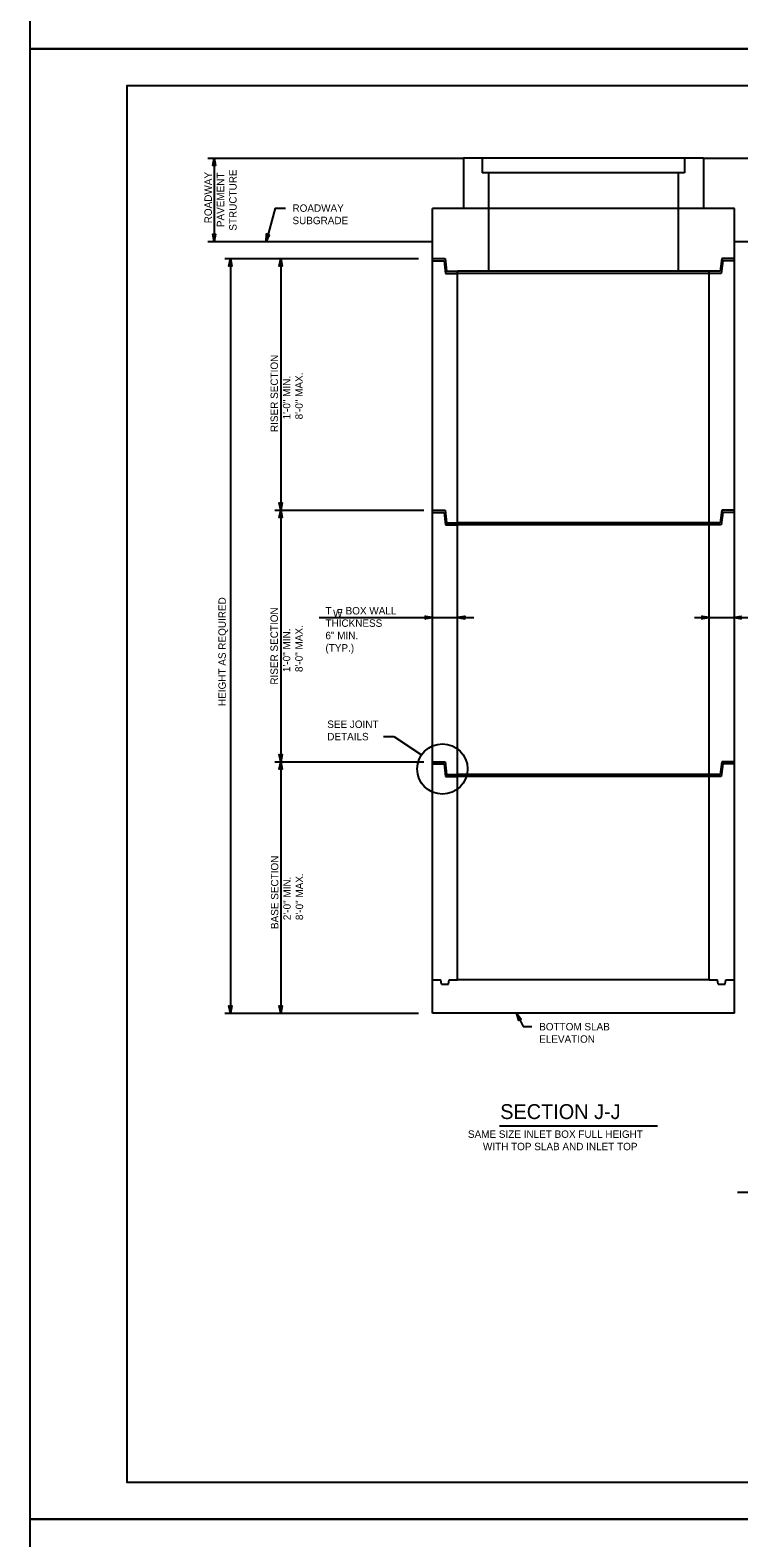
# Model space of a CAD drawing. Extents: x -6420 to 49575, y -4552 to 11624.
# Drawn here: x -6420 to -5481, y 1855 to 3853 of the extents above; entities that cross this region are included whole.
import ezdxf

# ---------------------------------------------------------------- set-up
doc = ezdxf.new("R2010")
doc.units = 0
doc.layers.add('1', color=7, linetype='Continuous')
doc.layers.add('PLT-BNDY', color=7, linetype='Continuous')

msp = doc.modelspace()

# ---------------------------------------------------------------- linework, layer by layer
at = {"layer": '1'}
for p, q in [((-6185.1, 3683.7), (-5846.3, 3683.7)), ((-6176.4, 3683.7), (-6176.4, 3573.2)), ((-5528.3, 3683.7), (-5846.3, 3683.7)), ((-5846.3, 3683.7), (-5846.3, 3617)), ((-5821.3, 3683.7), (-5821.3, 3664.2)), ((-5553.3, 3683.7), (-5553.3, 3664.2)), ((-5528.3, 3683.7), (-5187.1, 3683.7)), ((-5528.3, 3683.7), (-5528.3, 3617)), ((-5553.3, 3664.2), (-5821.3, 3664.2)), ((-5813, 3664.2), (-5813, 3533.7)), ((-5561.6, 3664.2), (-5561.6, 3533.7)), ((-6095.6, 3617.5), (-6107.8, 3573.2)), ((-6095.6, 3617.5), (-6081.9, 3617.5)), ((-5887.3, 3217), (-5887.3, 3617)), ((-5487.3, 3617), (-5887.3, 3617)), ((-5487.3, 3217), (-5487.3, 3617)), ((-6185.1, 3573.2), (-5887.3, 3573.2)), ((-5487.3, 3573.2), (-5352.4, 3573.2)), ((-6162.2, 3550.4), (-5905.8, 3550.4)), ((-6155.1, 3550.4), (-6155.1, 2550.4)), ((-6088.4, 3550.4), (-6088.4, 3217)), ((-5887.3, 3550.4), (-5870.6, 3550.4)), ((-5887.3, 3547.6), (-5872, 3547.6)), ((-5872, 3547.6), (-5869.9, 3530.9)), ((-5870.6, 3550.4), (-5868.6, 3533.7)), ((-5504, 3550.4), (-5506, 3533.7)), ((-5502.6, 3547.6), (-5504.7, 3530.9)), ((-5487.3, 3550.4), (-5504, 3550.4)), ((-5487.3, 3547.6), (-5502.6, 3547.6)), ((-5869.9, 3530.9), (-5854, 3530.9)), ((-5868.6, 3533.7), (-5854, 3533.7)), ((-5854, 3217), (-5854, 3533.7)), ((-5520.6, 3533.7), (-5854, 3533.7)), ((-5520.6, 3530.9), (-5854, 3530.9)), ((-5520.6, 3217), (-5520.6, 3533.7)), ((-5506, 3533.7), (-5520.6, 3533.7)), ((-5504.7, 3530.9), (-5520.6, 3530.9)), ((-6096.2, 3217), (-5898.8, 3217)), ((-6088.4, 3217), (-6088.4, 2883.7)), ((-5887.3, 2883.7), (-5887.3, 3217)), ((-5887.3, 3217), (-5870.6, 3217)), ((-5870.6, 3217), (-5868.6, 3200.4)), ((-5854, 2883.7), (-5854, 3217)), ((-5520.6, 2883.7), (-5520.6, 3217)), ((-5504, 3217), (-5506, 3200.4)), ((-5487.3, 3217), (-5504, 3217)), ((-5487.3, 2883.7), (-5487.3, 3217)), ((-5887.3, 3214.2), (-5872, 3214.2)), ((-5872, 3214.2), (-5869.9, 3197.6)), ((-5869.9, 3197.6), (-5854, 3197.6)), ((-5868.6, 3200.4), (-5854, 3200.4)), ((-5520.6, 3200.4), (-5854, 3200.4)), ((-5520.6, 3197.6), (-5854, 3197.6)), ((-5506, 3200.4), (-5520.6, 3200.4)), ((-5504.7, 3197.6), (-5520.6, 3197.6)), ((-5502.6, 3214.2), (-5504.7, 3197.6)), ((-5487.3, 3214.2), (-5502.6, 3214.2)), ((-6037.3, 3074.8), (-5832.7, 3074.8)), ((-5539.9, 3074.8), (-5348.6, 3074.8)), ((-5952, 2917.3), (-5938.3, 2917.3)), ((-5938.3, 2917.3), (-5901.8, 2892.7)), ((-6096.2, 2883.7), (-5898.8, 2883.7)), ((-6088.4, 2883.7), (-6088.4, 2550.4)), ((-5887.3, 2550.4), (-5887.3, 2883.7)), ((-5887.3, 2883.7), (-5870.6, 2883.7)), ((-5887.3, 2880.9), (-5872, 2880.9)), ((-5872, 2880.9), (-5869.9, 2864.2)), ((-5870.6, 2883.7), (-5868.6, 2867)), ((-5854, 2594.8), (-5854, 2883.7)), ((-5520.6, 2594.8), (-5520.6, 2883.7)), ((-5504, 2883.7), (-5506, 2867)), ((-5502.6, 2880.9), (-5504.7, 2864.2)), ((-5487.3, 2883.7), (-5504, 2883.7)), ((-5487.3, 2880.9), (-5502.6, 2880.9)), ((-5487.3, 2550.4), (-5487.3, 2883.7)), ((-5869.9, 2864.2), (-5854, 2864.2)), ((-5868.6, 2867), (-5854, 2867)), ((-5520.6, 2867), (-5854, 2867)), ((-5520.6, 2864.2), (-5854, 2864.2)), ((-5506, 2867), (-5520.6, 2867)), ((-5504.7, 2864.2), (-5520.6, 2864.2)), ((-5887.3, 2594.8), (-5876.2, 2594.8)), ((-5875.3, 2588.8), (-5876.2, 2594.8)), ((-5875.3, 2588.8), (-5865.9, 2588.8)), ((-5865.9, 2588.8), (-5865.1, 2594.8)), ((-5865.1, 2594.8), (-5854, 2594.8)), ((-5520.6, 2594.8), (-5854, 2594.8)), ((-5520.6, 2594.8), (-5509.5, 2594.8)), ((-5508.7, 2588.8), (-5509.5, 2594.8)), ((-5508.7, 2588.8), (-5499.3, 2588.8)), ((-5499.3, 2588.8), (-5498.4, 2594.8)), ((-5498.4, 2594.8), (-5487.3, 2594.8)), ((-6162.2, 2550.4), (-5905.8, 2550.4)), ((-5487.3, 2550.4), (-5887.3, 2550.4)), ((-5775.8, 2550.4), (-5766.9, 2532.9)), ((-5766.9, 2532.9), (-5755.5, 2532.9)), ((-5798.4, 2401.2), (-5589.2, 2401.2)), ((-5483.3, 2313.2), (-5438.2, 2313.2))]:
    msp.add_line(p, q, dxfattribs=at)
for points in [[(-3713.7, 1929), (-3713.7, 3779.4), (-6292.4, 3779.4), (-6292.4, 1929), (-3713.7, 1929), (-3713.7, 2015.5), (-4369.8, 2015.5), (-4369.8, 2227.7), (-3713.7, 2227.7), (-3713.7, 2322.7), (-4369.8, 2322.7), (-4369.8, 1929), (-4111.3, 1929), (-4111.3, 2015.5), (-4111.3, 1929), (-3858.7, 1929), (-3858.7, 2015.5), (-3858.7, 1975.1), (-3713.7, 1975.1)], [(-6176.4, 3683.7), (-6174.6, 3673.9), (-6175.1, 3674.7), (-6175.7, 3675), (-6176.4, 3675.2), (-6177.1, 3675), (-6177.7, 3674.7), (-6178.2, 3673.9), (-6176.4, 3683.7), (-6177.7, 3674.7), (-6177.1, 3675), (-6176.4, 3683.7), (-6176.4, 3675.2), (-6175.7, 3675), (-6176.4, 3683.7), (-6175.1, 3674.7)], [(-6176.4, 3573.2), (-6178.2, 3583), (-6177.7, 3582.3), (-6177.1, 3581.9), (-6176.4, 3581.8), (-6175.7, 3581.9), (-6175.1, 3582.3), (-6174.6, 3583), (-6176.4, 3573.2), (-6175.1, 3582.3), (-6175.7, 3581.9), (-6176.4, 3573.2), (-6176.4, 3581.8), (-6177.1, 3581.9), (-6176.4, 3573.2), (-6177.7, 3582.3)], [(-6107.8, 3573.2), (-6107, 3583.1), (-6106.7, 3582.3), (-6106.2, 3581.7), (-6105.6, 3581.4), (-6104.9, 3581.4), (-6104.2, 3581.6), (-6103.5, 3582.2), (-6107.8, 3573.2), (-6104.2, 3581.6), (-6104.9, 3581.4), (-6107.8, 3573.2), (-6105.6, 3581.4), (-6106.2, 3581.7), (-6107.8, 3573.2), (-6106.7, 3582.3)], [(-6155.1, 3550.4), (-6153.3, 3540.6), (-6153.5, 3540.9), (-6153.8, 3541.3), (-6154.1, 3541.5), (-6154.4, 3541.7), (-6154.8, 3541.8), (-6155.1, 3541.8), (-6155.4, 3541.8), (-6155.8, 3541.7), (-6156.1, 3541.5), (-6156.4, 3541.3), (-6156.7, 3540.9), (-6156.9, 3540.6), (-6155.1, 3550.4), (-6156.7, 3540.9), (-6156.4, 3541.3), (-6155.1, 3550.4), (-6156.1, 3541.5), (-6155.8, 3541.7), (-6155.1, 3550.4), (-6155.4, 3541.8), (-6155.1, 3541.8), (-6155.1, 3550.4), (-6154.8, 3541.8), (-6154.4, 3541.7), (-6155.1, 3550.4), (-6154.1, 3541.5), (-6153.8, 3541.3), (-6155.1, 3550.4), (-6153.5, 3540.9)], [(-6088.4, 3550.4), (-6086.6, 3540.6), (-6086.9, 3540.9), (-6087.1, 3541.3), (-6087.4, 3541.5), (-6087.8, 3541.7), (-6088.1, 3541.8), (-6088.4, 3541.8), (-6088.8, 3541.8), (-6089.1, 3541.7), (-6089.4, 3541.5), (-6089.7, 3541.3), (-6090, 3540.9), (-6090.3, 3540.6), (-6088.4, 3550.4), (-6090, 3540.9), (-6089.7, 3541.3), (-6088.4, 3550.4), (-6089.4, 3541.5), (-6089.1, 3541.7), (-6088.4, 3550.4), (-6088.8, 3541.8), (-6088.4, 3541.8), (-6088.4, 3550.4), (-6088.1, 3541.8), (-6087.8, 3541.7), (-6088.4, 3550.4), (-6087.4, 3541.5), (-6087.1, 3541.3), (-6088.4, 3550.4), (-6086.9, 3540.9)], [(-6088.4, 3217), (-6090.3, 3226.8), (-6090, 3226.4), (-6089.7, 3226.1), (-6089.4, 3225.9), (-6089.1, 3225.7), (-6088.8, 3225.6), (-6088.4, 3225.6), (-6088.1, 3225.6), (-6087.8, 3225.7), (-6087.4, 3225.9), (-6087.1, 3226.1), (-6086.9, 3226.4), (-6086.6, 3226.8), (-6088.4, 3217), (-6086.9, 3226.4), (-6087.1, 3226.1), (-6088.4, 3217), (-6087.4, 3225.9), (-6087.8, 3225.7), (-6088.4, 3217), (-6088.1, 3225.6), (-6088.4, 3225.6), (-6088.4, 3217), (-6088.8, 3225.6), (-6089.1, 3225.7), (-6088.4, 3217), (-6089.4, 3225.9), (-6089.7, 3226.1), (-6088.4, 3217), (-6090, 3226.4)], [(-6088.4, 3217), (-6086.6, 3207.2), (-6086.9, 3207.6), (-6087.1, 3208), (-6087.4, 3208.2), (-6087.8, 3208.4), (-6088.1, 3208.4), (-6088.4, 3208.5), (-6088.8, 3208.4), (-6089.1, 3208.4), (-6089.4, 3208.2), (-6089.7, 3208), (-6090, 3207.6), (-6090.3, 3207.2), (-6088.4, 3217), (-6090, 3207.6), (-6089.7, 3208), (-6088.4, 3217), (-6089.4, 3208.2), (-6089.1, 3208.4), (-6088.4, 3217), (-6088.8, 3208.4), (-6088.4, 3208.5), (-6088.4, 3217), (-6088.1, 3208.4), (-6087.8, 3208.4), (-6088.4, 3217), (-6087.4, 3208.2), (-6087.1, 3208), (-6088.4, 3217), (-6086.9, 3207.6)], [(-5887.3, 3074.8), (-5897.1, 3073), (-5896.7, 3073.2), (-5896.3, 3073.5), (-5896.1, 3073.8), (-5895.9, 3074.2), (-5895.9, 3074.5), (-5895.8, 3074.8), (-5895.9, 3075.1), (-5895.9, 3075.5), (-5896.1, 3075.8), (-5896.3, 3076.1), (-5896.7, 3076.4), (-5897.1, 3076.6), (-5887.3, 3074.8), (-5896.7, 3076.4), (-5896.3, 3076.1), (-5887.3, 3074.8), (-5896.1, 3075.8), (-5895.9, 3075.5), (-5887.3, 3074.8), (-5895.9, 3075.1), (-5895.8, 3074.8), (-5887.3, 3074.8), (-5895.9, 3074.5), (-5895.9, 3074.2), (-5887.3, 3074.8), (-5896.1, 3073.8), (-5896.3, 3073.5), (-5887.3, 3074.8), (-5896.7, 3073.2)], [(-5854, 3074.8), (-5844.2, 3076.6), (-5844.6, 3076.4), (-5844.9, 3076.1), (-5845.1, 3075.8), (-5845.3, 3075.5), (-5845.4, 3075.1), (-5845.4, 3074.8), (-5845.4, 3074.5), (-5845.3, 3074.2), (-5845.1, 3073.8), (-5844.9, 3073.5), (-5844.6, 3073.2), (-5844.2, 3073), (-5854, 3074.8), (-5844.6, 3073.2), (-5844.9, 3073.5), (-5854, 3074.8), (-5845.1, 3073.8), (-5845.3, 3074.2), (-5854, 3074.8), (-5845.4, 3074.5), (-5845.4, 3074.8), (-5854, 3074.8), (-5845.4, 3075.1), (-5845.3, 3075.5), (-5854, 3074.8), (-5845.1, 3075.8), (-5844.9, 3076.1), (-5854, 3074.8), (-5844.6, 3076.4)], [(-5520.6, 3074.8), (-5530.4, 3073), (-5530, 3073.2), (-5529.7, 3073.5), (-5529.5, 3073.8), (-5529.3, 3074.2), (-5529.2, 3074.5), (-5529.2, 3074.8), (-5529.2, 3075.1), (-5529.3, 3075.5), (-5529.5, 3075.8), (-5529.7, 3076.1), (-5530, 3076.4), (-5530.4, 3076.6), (-5520.6, 3074.8), (-5530, 3076.4), (-5529.7, 3076.1), (-5520.6, 3074.8), (-5529.5, 3075.8), (-5529.3, 3075.5), (-5520.6, 3074.8), (-5529.2, 3075.1), (-5529.2, 3074.8), (-5520.6, 3074.8), (-5529.2, 3074.5), (-5529.3, 3074.2), (-5520.6, 3074.8), (-5529.5, 3073.8), (-5529.7, 3073.5), (-5520.6, 3074.8), (-5530, 3073.2)], [(-5487.3, 3074.8), (-5477.5, 3076.6)], [(-5478.3, 3076.1), (-5487.3, 3074.8), (-5477.9, 3076.4)], [(-5478.7, 3075.5), (-5487.3, 3074.8), (-5478.5, 3075.8)], [(-5478.8, 3074.8), (-5487.3, 3074.8), (-5478.7, 3075.1)], [(-5477.5, 3073), (-5487.3, 3074.8), (-5477.9, 3073.2)], [(-5478.3, 3073.5), (-5487.3, 3074.8), (-5478.5, 3073.8)], [(-5478.7, 3074.2), (-5487.3, 3074.8), (-5478.7, 3074.5)], [(-6088.4, 2883.7), (-6090.3, 2893.5), (-6090, 2893.1), (-6089.7, 2892.7), (-6089.4, 2892.5), (-6089.1, 2892.3), (-6088.8, 2892.3), (-6088.4, 2892.2), (-6088.1, 2892.3), (-6087.8, 2892.3), (-6087.4, 2892.5), (-6087.1, 2892.7), (-6086.9, 2893.1), (-6086.6, 2893.5), (-6088.4, 2883.7), (-6086.9, 2893.1), (-6087.1, 2892.7), (-6088.4, 2883.7), (-6087.4, 2892.5), (-6087.8, 2892.3), (-6088.4, 2883.7), (-6088.1, 2892.3), (-6088.4, 2892.2), (-6088.4, 2883.7), (-6088.8, 2892.3), (-6089.1, 2892.3), (-6088.4, 2883.7), (-6089.4, 2892.5), (-6089.7, 2892.7), (-6088.4, 2883.7), (-6090, 2893.1)], [(-6088.4, 2883.7), (-6086.6, 2873.9), (-6086.9, 2874.3), (-6087.1, 2874.7), (-6087.4, 2874.9), (-6087.8, 2875), (-6088.1, 2875.1), (-6088.4, 2875.2), (-6088.8, 2875.1), (-6089.1, 2875), (-6089.4, 2874.9), (-6089.7, 2874.7), (-6090, 2874.3), (-6090.3, 2873.9), (-6088.4, 2883.7), (-6090, 2874.3), (-6089.7, 2874.7), (-6088.4, 2883.7), (-6089.4, 2874.9), (-6089.1, 2875), (-6088.4, 2883.7), (-6088.8, 2875.1), (-6088.4, 2875.2), (-6088.4, 2883.7), (-6088.1, 2875.1), (-6087.8, 2875), (-6088.4, 2883.7), (-6087.4, 2874.9), (-6087.1, 2874.7), (-6088.4, 2883.7), (-6086.9, 2874.3)], [(-6155.1, 2550.4), (-6156.9, 2560.1), (-6156.7, 2559.8), (-6156.4, 2559.4), (-6156.1, 2559.2), (-6155.8, 2559), (-6155.4, 2558.9), (-6155.1, 2558.9), (-6154.8, 2558.9), (-6154.4, 2559), (-6154.1, 2559.2), (-6153.8, 2559.4), (-6153.5, 2559.8), (-6153.3, 2560.1), (-6155.1, 2550.4), (-6153.5, 2559.8), (-6153.8, 2559.4), (-6155.1, 2550.4), (-6154.1, 2559.2), (-6154.4, 2559), (-6155.1, 2550.4), (-6154.8, 2558.9), (-6155.1, 2558.9), (-6155.1, 2550.4), (-6155.4, 2558.9), (-6155.8, 2559), (-6155.1, 2550.4), (-6156.1, 2559.2), (-6156.4, 2559.4), (-6155.1, 2550.4), (-6156.7, 2559.8)], [(-6088.4, 2550.4), (-6090.3, 2560.1), (-6090, 2559.8), (-6089.7, 2559.4), (-6089.4, 2559.2), (-6089.1, 2559), (-6088.8, 2558.9), (-6088.4, 2558.9), (-6088.1, 2558.9), (-6087.8, 2559), (-6087.4, 2559.2), (-6087.1, 2559.4), (-6086.9, 2559.8), (-6086.6, 2560.1), (-6088.4, 2550.4), (-6086.9, 2559.8), (-6087.1, 2559.4), (-6088.4, 2550.4), (-6087.4, 2559.2), (-6087.8, 2559), (-6088.4, 2550.4), (-6088.1, 2558.9), (-6088.4, 2558.9), (-6088.4, 2550.4), (-6088.8, 2558.9), (-6089.1, 2559), (-6088.4, 2550.4), (-6089.4, 2559.2), (-6089.7, 2559.4), (-6088.4, 2550.4), (-6090, 2559.8)], [(-5775.8, 2550.4), (-5769.7, 2542.5), (-5770.1, 2542.7), (-5770.6, 2542.9), (-5770.9, 2542.9), (-5771.3, 2543), (-5771.6, 2542.9), (-5771.9, 2542.8), (-5772.2, 2542.6), (-5772.5, 2542.4), (-5772.7, 2542), (-5772.9, 2541.7), (-5772.9, 2541.3), (-5773, 2540.8), (-5775.8, 2550.4), (-5772.9, 2541.3), (-5772.9, 2541.7), (-5775.8, 2550.4), (-5772.7, 2542), (-5772.5, 2542.4), (-5775.8, 2550.4), (-5772.2, 2542.6), (-5771.9, 2542.8), (-5775.8, 2550.4), (-5771.6, 2542.9), (-5771.3, 2543), (-5775.8, 2550.4), (-5770.9, 2542.9), (-5770.6, 2542.9), (-5775.8, 2550.4), (-5770.1, 2542.7)]]:
    msp.add_lwpolyline(points, dxfattribs=at)
msp.add_circle((-5874.1, 2874.1), 33.3, dxfattribs=at)
at = {"layer": 'PLT-BNDY'}
for points in [[(-6420.4, 5777.4), (-3661.2, 5777.4), (-3661.2, 3828.6), (-6420.4, 3828.6)], [(-6420.4, 3828.6), (-3661.2, 3828.6), (-3661.2, 1879.8), (-6420.4, 1879.8)], [(-6420.4, 1879.8), (-3661.2, 1879.8), (-3661.2, -69), (-6420.4, -69)]]:
    msp.add_lwpolyline(points, close=True, dxfattribs=at)

# ---------------------------------------------------------------- texts
at = {"layer": '1'}
for s, height, p in [('ROADWAY', 9.84, (-6179.6, 3597.3)), ('PAVEMENT', 9.84, (-6163.2, 3592.2)), ('STRUCTURE', 9.84, (-6146.8, 3587.5)), ('RISER SECTION', 9.843, (-6092, 3320.7)), ('8\'-0" MAX.', 9.84, (-6059.2, 3337.4)), ('1\'-0" MIN.', 9.84, (-6075.6, 3337.4)), ('HEIGHT AS REQUIRED', 9.843, (-6161.1, 2957.6)), ('RISER SECTION', 9.843, (-6092.1, 2985.9)), ('1\'-0" MIN.', 9.84, (-6075.7, 3002.6)), ('8\'-0" MAX.', 9.84, (-6059.3, 3002.6)), ('BASE SECTION', 9.843, (-6091.5, 2662)), ('2\'-0" MIN.', 9.84, (-6075.1, 2673.8)), ('8\'-0" MAX.', 9.84, (-6058.7, 2673.8))]:
    msp.add_text(s, height=height, rotation=90, dxfattribs=at).set_placement(p)
for s, height, p in [('ROADWAY', 9.84, (-6072.8, 3612.5)), ('SUBGRADE', 9.84, (-6072.8, 3596.1)), ('T  = BOX WALL', 9.843, (-6029.1, 3078.9)), ('W', 9.84, (-6019, 3075.5)), ('THICKNESS', 9.84, (-6029.1, 3062.5)), ('6" MIN.', 9.84, (-6029.1, 3046.1)), ('(TYP.)', 9.84, (-6029.1, 3029.7)), ('SEE JOINT', 9.84, (-6026.7, 2928.5)), ('DETAILS', 9.84, (-6026.7, 2912.1)), ('BOTTOM SLAB', 9.843, (-5745.9, 2527.7)), ('ELEVATION', 9.84, (-5745.9, 2511.3)), ('SECTION J-J', 19.685, (-5797.5, 2410.2)), ('SAME SIZE INLET BOX FULL HEIGHT', 9.843, (-5840.3, 2385.3)), ('WITH TOP SLAB AND INLET TOP', 9.843, (-5820.4, 2368.9))]:
    msp.add_text(s, height=height, dxfattribs=at).set_placement(p)

doc.saveas('drawing.dxf')
